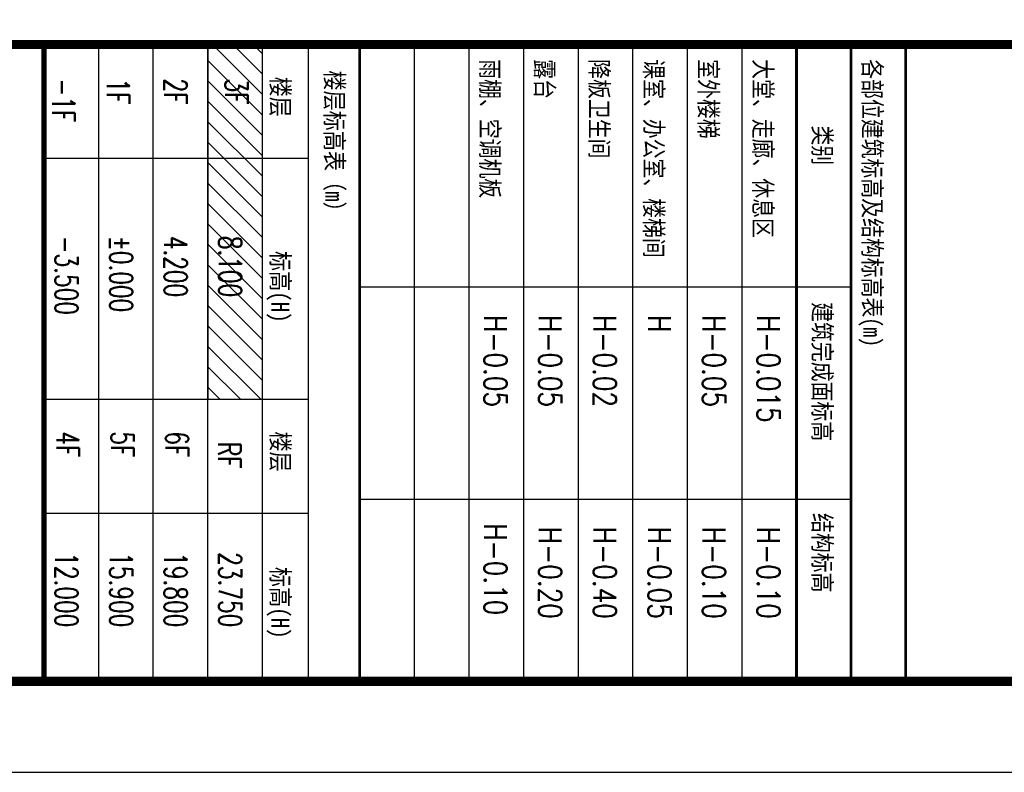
# Model space of a CAD drawing. Extents: x 1779708 to 7299578, y -1121471 to 88434.
# Tile 296 of 656: x 4599383 to 4615610, y -1084792 to -1072383. Entities that reach past the tile are written whole.
import ezdxf
from ezdxf.enums import TextEntityAlignment as Align

# ---------------------------------------------------------------- set-up
doc = ezdxf.new("R2010")
doc.units = 0
doc.header["$LTSCALE"] = 1000
doc.header["$MEASUREMENT"] = 0
for name, color, linetype in [('PUB_HATCH', 8, 'CONTINUOUS'), ('PUB_TEXT', 7, 'CONTINUOUS'), ('PUB_TITLE', 4, 'CONTINUOUS'), ('TITEXT', 7, 'CONTINUOUS'), ('修改', 6, 'CONTINUOUS')]:
    doc.layers.add(name, color=color, linetype=linetype)
doc.styles.add('dim_font', font='SIMPLEX.shx', dxfattribs={"width": 0.8})
doc.styles.add('HZTXT', font='simplex.shx', dxfattribs={"width": 0.7, "bigfont": 'HZTXT.shx'})
doc.styles.add('TITXV', font='txt')
doc.styles.add('宋体', font='txt', dxfattribs={"width": 0.8})

# ---------------------------------------------------------------- blocks, each defined once
blk = doc.blocks.new('A$C36B43F05')
at = {"layer": 'PUB_TITLE'}
blk.add_line((47250, 12000), (47250, 1500), dxfattribs=at)
blk.add_lwpolyline([(0, 0), (126150, 0), (126150, 178350), (0, 178350)], close=True, dxfattribs=at)
at = {"layer": 'PUB_TITLE', "const_width": 150}
blk.add_lwpolyline([(1500, 1500), (124650, 1500), (124650, 174600), (1500, 174600)], close=True, dxfattribs=at)
at = {"layer": 'PUB_TITLE'}
for points, const_width in [([(124650, 12000), (1500, 12000)], 150), ([(47250, 1500), (47250, 12000)], 90)]:
    blk.add_lwpolyline(points, dxfattribs=dict(at, const_width=const_width))
blk = doc.blocks.new('A$C5BEC4869')
at = {"layer": 'PUB_TITLE'}
for p, q in [((923, 10522), (923, 22)), ((1823, 10522), (1823, 22)), ((2723, 10522), (2723, 22)), ((3623, 10522), (3623, 22)), ((4523, 10522), (4523, 22)), ((5423, 10522), (5423, 22)), ((6323, 10522), (6323, 22)), ((7223, 10522), (7223, 22)), ((8123, 6522), (22, 6522)), ((8123, 3022), (22, 3022))]:
    blk.add_line(p, q, dxfattribs=at)
at = {"layer": 'PUB_TITLE', "const_width": 45}
for points in [[(22, 10522), (22, 22)], [(22, 10522), (9023, 10522), (9023, 22), (22, 22)], [(7223, 10522), (7223, 22)], [(8123, 10522), (8123, 22)]]:
    blk.add_lwpolyline(points, dxfattribs=at)
at = {"layer": 'PUB_TEXT', "width": 0.8}
for s, height, style, p in [('雨棚、空调机板', 300, '宋体', (2023, 10280)), ('露台', 300, '宋体', (2923, 10280)), ('降板卫生间', 300, '宋体', (3823, 10280)), ('课室、办公室、楼梯间', 300, '宋体', (4723, 10280)), ('室外楼梯', 300, '宋体', (5623, 10280)), ('大堂、走廊、休息区', 300, '宋体', (6522, 10280)), ('各部位建筑标高及结构标高表(m)', 300, '宋体', (8323, 10280)), ('类别', 300, '宋体', (7498, 9187)), ('建筑完成面标高', 300, '宋体', (7498, 6274)), ('H-0.05', 375, 'dim_font', (2076, 6062)), ('H-0.05', 375, 'dim_font', (2976, 6062)), ('H-0.02', 375, 'dim_font', (3876, 6062)), ('H', 375, 'dim_font', (4776, 6062)), ('H-0.05', 375, 'dim_font', (5676, 6062)), ('H-0.015', 375, 'dim_font', (6576, 6062)), ('结构标高', 300, '宋体', (7498, 2798))]:
    blk.add_text(s, height=height, rotation=270, dxfattribs=dict(at, style=style)).set_placement(p)
at = {"layer": 'PUB_TEXT', "style": 'dim_font', "width": 0.8}
for s, p in [('H-0.10', (2076, 1111)), ('H-0.20', (2976, 1053)), ('H-0.40', (3876, 1053)), ('H-0.05', (4776, 1053)), ('H-0.10', (5676, 1053)), ('H-0.10', (6576, 1053))]:
    blk.add_text(s, height=375, rotation=270, dxfattribs=at).set_placement(p, align=Align.RIGHT)

msp = doc.modelspace()

# ---------------------------------------------------------------- hatches: boundary and pattern name
at = {"layer": 'PUB_HATCH'}
h = msp.add_hatch(dxfattribs=at)
h.set_pattern_fill('ANSI31', color=256, scale=150, angle=-90, style=0)
h.set_pattern_definition([(315, (4409378.7, 3413735.56), (168.379802, 168.379802), [])])
h.paths.add_polyline_path([(4603384.8, -1078642.1), (4603384.8, -1072792.1), (4602484.8, -1072792.1), (4602484.8, -1078642.1)])

# ---------------------------------------------------------------- linework, layer by layer
msp.add_lwpolyline([(4603384.8, -1078642.1), (4603384.8, -1072792.1), (4602484.8, -1072792.1), (4602484.8, -1078642.1)], close=True, dxfattribs=at)
at = {"layer": 'PUB_TITLE'}
for p, q in [((4599784.8, -1083292.1), (4599784.8, -1072792.1)), ((4600684.8, -1083292.1), (4600684.8, -1072792.1)), ((4601584.8, -1083292.1), (4601584.8, -1072792.1)), ((4602484.8, -1083292.1), (4602484.8, -1072792.1)), ((4603384.8, -1083292.1), (4603384.8, -1072792.1)), ((4599784.8, -1078642.1), (4604134.8, -1078642.1)), ((4599784.8, -1080517.1), (4604134.8, -1080517.1))]:
    msp.add_line(p, q, dxfattribs=at)
at = {"layer": 'PUB_TITLE', "const_width": 45}
msp.add_lwpolyline([(4599784.8, -1083292.1), (4599784.8, -1072792.1), (4604984.4, -1072792.1), (4604984.4, -1083292.1)], close=True, dxfattribs=at)
at = {"layer": 'PUB_TITLE'}
for points in [[(4604134.8, -1072792.1), (4604134.8, -1083292.1)], [(4599784.8, -1074667.1), (4604134.8, -1074667.1)]]:
    msp.add_lwpolyline(points, dxfattribs=at)

# ---------------------------------------------------------------- block references
at = {"layer": '修改'}
for name, p in [('A$C36B43F05', (4552534.8, -1084792.1)), ('A$C5BEC4869', (4604961.9, -1083314.6))]:
    msp.add_blockref(name, p, dxfattribs=at)

# ---------------------------------------------------------------- texts
at = {"layer": 'PUB_TEXT', "style": 'HZTXT', "width": 0.7}
for s, p in [('-1F', (4599917.3, -1073353.5)), ('1F', (4600817.3, -1073353.5)), ('2F', (4601763.7, -1073353.5)), ('3F', (4602767.4, -1073353.5)), ('-3.500', (4599966.1, -1075946.2)), ('4.200', (4601766.1, -1075946.2)), ('8.100', (4602666.1, -1075946.2)), ('%%P0.000', (4600866.1, -1075946.2)), ('4F', (4599988.1, -1079170.1)), ('5F', (4600888.1, -1079170.1)), ('6F', (4601788.1, -1079170.1)), ('RF', (4602652.1, -1079344.5)), ('12.000', (4599966.1, -1081163.9)), ('15.900', (4600866.1, -1081163.9)), ('19.800', (4601766.1, -1081163.9)), ('23.750', (4602666.1, -1081163.9))]:
    msp.add_text(s, height=375, rotation=270, dxfattribs=at).set_placement(p)
at = {"layer": 'TITEXT', "style": 'TITXV', "width": 0.85}
for s, p in [('楼层', (4603529.4, -1073323)), ('楼层标高表（m）', (4604421.8, -1073219.5)), ('标高(H)', (4603529.4, -1076196.6)), ('楼层', (4603529.4, -1079173)), ('标高(H)', (4603529.4, -1081405.7))]:
    msp.add_text(s, height=300, rotation=270, dxfattribs=at).set_placement(p)

doc.saveas('drawing.dxf')
